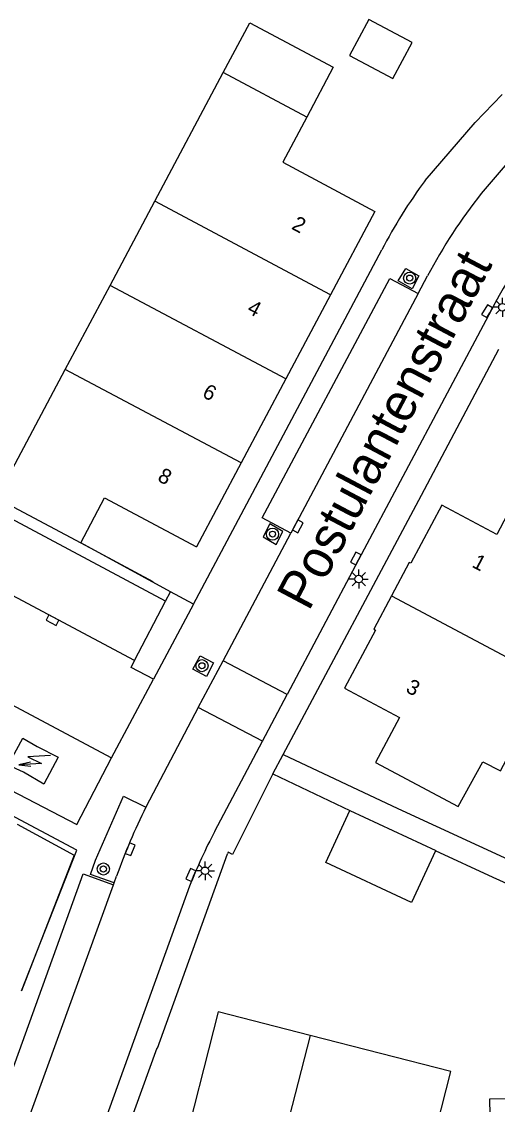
# Model space of a CAD drawing. Extents: x 136000 to 138005, y 398500 to 400500.
# Drawn here: x 137534.5 to 137566, y 400012.9 to 400084.5 of the extents above; entities that cross this region are included whole.
import ezdxf

# ---------------------------------------------------------------- set-up
doc = ezdxf.new("R2010")
doc.units = 0
for name, color, linetype in [('gg-afsc-hekwerk', 7, 'Continuous'), ('gg-afsc-muur', 7, 'Continuous'), ('gg-anno-huisnummerreeks BGT', 7, 'Continuous'), ('gg-anno-openbare ruimte label', 7, 'Continuous'), ('gg-bbg-bijgebouw', 7, 'Continuous'), ('gg-bbg-hoofdgebouw', 7, 'Continuous'), ('gg-bbg-lage trafo', 7, 'Continuous'), ('gg-bbg-luifel en loopbrug', 7, 'Continuous'), ('gg-bbg-tussenscheiding', 7, 'Continuous'), ('gg-knt-verharding', 7, 'Continuous'), ('gg-knt-verharding nz', 7, 'Continuous'), ('gt-grn-groengrens', 7, 'Continuous'), ('gt-symb-boom', 7, 'Continuous'), ('gt-symb-kolk', 7, 'Continuous'), ('gt-symb-lichtmast', 7, 'Continuous'), ('gt-symb-trafo symbool', 7, 'Continuous')]:
    doc.layers.add(name, color=color, linetype=linetype)

# ---------------------------------------------------------------- blocks, each defined once
blk = doc.blocks.new('gt0-BOOM')
at = {"layer": 'gt-symb-boom'}
for radius in [0.4, 0.2]:
    blk.add_circle((0, 0), radius, dxfattribs=at)
blk = doc.blocks.new('gt0-KOLK')
at = {"layer": 'gt-symb-kolk'}
blk.add_lwpolyline([(0, 0), (0.375, 0), (0.375, 0.4), (-0.375, 0.4), (-0.375, 0), (0, 0)], dxfattribs=at)
blk = doc.blocks.new('gt0-LMAST')
at = {"layer": 'gt-symb-lichtmast'}
for p, q in [((-0.182, 0.173), (-0.447, 0.438)), ((-0.005, 0.246), (-0.005, 0.621)), ((0.172, 0.173), (0.437, 0.438)), ((-0.255, -0.004), (-0.63, -0.004)), ((-0.182, -0.181), (-0.447, -0.446)), ((-0.005, -0.254), (-0.005, -0.629)), ((0.437, -0.446), (0.172, -0.181)), ((0.245, -0.004), (0.62, -0.004))]:
    blk.add_line(p, q, dxfattribs=at)
blk.add_circle((-0.005, -0.004), 0.25, dxfattribs=at)
blk = doc.blocks.new('gt0-HSP')
at = {"layer": 'gt-symb-trafo symbool'}
for points in [[(0.771, 0.746), (-0.529, -0.004), (0.471, -0.004), (-0.829, -0.754)], [(-0.217, -0.24), (-0.829, -0.754), (-0.077, -0.48)]]:
    blk.add_lwpolyline(points, dxfattribs=at)

msp = doc.modelspace()

# ---------------------------------------------------------------- linework, layer by layer
at = {"layer": 'gg-afsc-hekwerk'}
msp.add_line((137543.524, 400016.642), (137548.16, 400029.47), dxfattribs=at)
for points in [[(137559.412, 400032.473), (137575.196, 400025.192), (137581.198, 400025.255), (137581.229, 400023.737)], [(137534.249, 400031.435), (137538.005, 400029.388), (137534.523, 400020.427)], [(137578.207, 400023.69), (137575.05, 400023.696), (137565.711, 400027.903), (137561.911, 400029.679)]]:
    msp.add_lwpolyline(points, dxfattribs=at)
at = {"layer": 'gg-afsc-muur'}
msp.add_line((137538.444, 400050.031), (137543.207, 400047.481), dxfattribs=at)
at = {"layer": 'gg-bbg-bijgebouw'}
msp.add_line((137561.911, 400029.679), (137560.313, 400026.258), dxfattribs=at)
for points in [[(137560.313, 400026.258), (137554.647, 400028.905), (137556.249, 400032.344)], [(137556.249, 400032.344), (137561.919, 400029.695), (137561.911, 400029.679)]]:
    msp.add_lwpolyline(points, dxfattribs=at)
at = {"layer": 'gg-bbg-hoofdgebouw'}
for p, q in [((137543.345, 400072.603), (137547.869, 400081.104)), ((137540.385, 400067.041), (137543.345, 400072.603)), ((137537.425, 400061.48), (137540.385, 400067.041)), ((137554.968, 400066.426), (137552.006, 400060.866)), ((137532.898, 400052.972), (137537.425, 400061.48)), ((137552.006, 400060.866), (137549.045, 400055.305)), ((137549.045, 400055.305), (137546.096, 400049.769)), ((137532.898, 400052.972), (137538.444, 400050.031)), ((137559.005, 400046.522), (137557.836, 400044.313))]:
    msp.add_line(p, q, dxfattribs=at)
for points in [[(137547.869, 400081.104), (137549.623, 400084.401), (137555.143, 400081.462), (137553.395, 400078.167)], [(137553.395, 400078.167), (137551.806, 400075.174), (137557.901, 400071.932), (137554.968, 400066.426)], [(137569.283, 400040.777), (137570.341, 400040.228), (137573.679, 400046.486), (137571.475, 400047.679), (137573.047, 400050.659), (137567.551, 400053.585), (137565.955, 400050.588), (137562.312, 400052.52), (137560.274, 400048.677), (137560.174, 400048.73), (137559.005, 400046.522)], [(137538.444, 400050.031), (137540.02, 400053.003), (137546.096, 400049.769)], [(137557.836, 400044.313), (137557.933, 400044.262), (137555.897, 400040.422), (137559.521, 400038.49), (137557.932, 400035.515), (137563.408, 400032.6), (137565.04, 400035.562), (137566.204, 400034.95), (137569.283, 400040.777)], [(137553.609, 400017.478), (137547.529, 400019.032), (137545.007, 400009.078), (137544.437, 400009.228), (137543.77, 400006.655)], [(137550.207, 400004.159), (137551.109, 400003.931), (137550.959, 400003.346), (137554.906, 400002.337), (137555.057, 400002.912), (137556.251, 400002.608), (137558.104, 400009.903), (137561.365, 400009.036), (137562.916, 400015.1), (137553.609, 400017.478)], [(137575.382, 400012.237), (137575.363, 400013.437), (137565.485, 400013.261), (137565.597, 400007.002), (137568.968, 400007.062), (137569.1, 400000.186)]]:
    msp.add_lwpolyline(points, dxfattribs=at)
at = {"layer": 'gg-bbg-lage trafo'}
msp.add_lwpolyline([(137536.009, 400034.087), (137534.657, 400034.872), (137533.659, 400035.332), (137534.611, 400037.116), (137535.562, 400036.566), (137536.947, 400035.869), (137536.009, 400034.087)], dxfattribs=at)
at = {"layer": 'gg-bbg-luifel en loopbrug'}
msp.add_lwpolyline([(137557.489, 400084.607), (137556.212, 400082.232), (137559.084, 400080.712), (137560.361, 400083.087), (137557.489, 400084.607)], dxfattribs=at)
at = {"layer": 'gg-bbg-tussenscheiding'}
for p, q in [((137553.395, 400078.167), (137547.869, 400081.104)), ((137554.968, 400066.426), (137543.345, 400072.603)), ((137552.006, 400060.866), (137540.385, 400067.041)), ((137549.045, 400055.305), (137537.425, 400061.48)), ((137553.609, 400017.478), (137550.207, 400004.159))]:
    msp.add_line(p, q, dxfattribs=at)
msp.add_lwpolyline([(137559.005, 400046.522), (137569.405, 400041.006), (137569.283, 400040.777)], dxfattribs=at)
at = {"layer": 'gg-knt-verharding'}
for p, q in [((137545.914, 400045.976), (137558.351, 400069.382)), ((137560.762, 400066.504), (137561.38, 400067.667)), ((137560.762, 400066.504), (137552.345, 400050.668)), ((137544.384, 400046.784), (137538.444, 400050.031)), ((137547.86, 400042.231), (137552.345, 400050.668)), ((137544.053, 400046.169), (137544.384, 400046.784)), ((137545.914, 400045.976), (137544.384, 400046.784)), ((137541.995, 400042.261), (137544.053, 400046.169)), ((137545.914, 400045.976), (137543.266, 400041.014)), ((137546.222, 400039.136), (137547.86, 400042.231)), ((137552.091, 400039.998), (137547.86, 400042.231)), ((137540.492, 400035.811), (137543.266, 400041.014)), ((137550.461, 400036.919), (137552.091, 400039.998)), ((137550.461, 400036.919), (137546.222, 400039.136)), ((137547.316, 400030.98), (137550.461, 400036.919)), ((137551.15, 400034.753), (137551.841, 400036.037)), ((137551.841, 400036.037), (137559.412, 400032.473)), ((137551.15, 400034.753), (137556.249, 400032.344)), ((137540.653, 400027.556), (137540.814, 400028)), ((137540.608, 400027.432), (137540.653, 400027.556)), ((137540.766, 400009.133), (137543.499, 400016.651))]:
    msp.add_line(p, q, dxfattribs=at)
for points in [[(137561.225, 400073.982), (137564.534, 400077.802), (137566.311, 400079.646)], [(137560.807, 400067.671), (137560.361, 400066.82), (137559.428, 400067.337), (137559.934, 400068.154), (137560.807, 400067.671)], [(137565.599, 400065.425), (137556.806, 400048.899), (137552.091, 400039.998)], [(137551.841, 400036.037), (137560.969, 400053.173), (137566.09, 400062.831)], [(137550.947, 400051.278), (137550.502, 400050.416), (137551.361, 400049.913), (137551.813, 400050.785), (137550.947, 400051.278)], [(137534.523, 400020.427), (137538.19, 400029.718), (137509.503, 400044.976), (137503.308, 400033.494), (137499.212, 400022.746), (137498.69, 400021.443)], [(137543.266, 400041.014), (137541.777, 400041.792), (137541.995, 400042.261)], [(137546.336, 400042.565), (137547.233, 400042.098), (137546.757, 400041.198), (137545.863, 400041.688), (137546.336, 400042.565)], [(137532.562, 400039.452), (137532.82, 400039.898), (137540.492, 400035.811)], [(137546.222, 400039.136), (137543.233, 400033.477), (137542.761, 400032.556)], [(137530.455, 400035.432), (137538.191, 400031.411), (137540.492, 400035.811)], [(137551.15, 400034.753), (137548.484, 400029.434), (137548.204, 400029.592), (137548.16, 400029.47)], [(137540.653, 400027.556), (137539.096, 400028.119), (137539.424, 400029.065), (137541.279, 400033.283), (137542.761, 400032.556)], [(137534.711, 400011.275), (137534.98, 400012.039), (137535.201, 400012.492), (137540.608, 400027.432)], [(137545.642, 400027.335), (137539.68, 400010.849), (137539.236, 400009.674)]]:
    msp.add_lwpolyline(points, dxfattribs=at)
for centre, radius, start, end in [((137591.916, 400051.606), 34.502, 130.65382, 152.2563), ((137591.846, 400051.668), 29.633, 119.32107, 152.33886), ((137589.019, 400053.419), 34.574, 143.50464, 152.50251), ((137581.075, 400013.489), 42.796, 153.54216, 160.1791), ((137580.93, 400013.336), 37.963, 152.3044, 158.36082)]:
    msp.add_arc(centre, radius, start, end, dxfattribs=at)
at = {"layer": 'gg-knt-verharding nz'}
for points in [[(137552.345, 400050.668), (137550.453, 400051.673), (137558.878, 400067.505), (137560.762, 400066.504)], [(137544.053, 400046.169), (137518.127, 400060.001), (137516.027, 400056.088)], [(137541.995, 400042.261), (137521.459, 400053.179), (137516.027, 400056.088)], [(137532.324, 400010.796), (137538.607, 400028.157), (137540.608, 400027.432)]]:
    msp.add_lwpolyline(points, dxfattribs=at)
at = {"layer": 'gt-grn-groengrens'}
msp.add_line((137543.524, 400016.642), (137543.499, 400016.651), dxfattribs=at)

# ---------------------------------------------------------------- block references
at = {"layer": 'gt-symb-boom'}
for p in [(137560.198, 400067.523), (137551.129, 400050.602), (137546.463, 400041.908), (137539.944, 400028.474)]:
    msp.add_blockref('gt0-BOOM', p, dxfattribs=at)
at = {"layer": 'gt-symb-kolk'}
for p, rotation in [((137565.49, 400065.233), 58.98088791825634), ((137552.634, 400051.212), -117.99083323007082), ((137556.806, 400048.899), 62.00204087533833), ((137536.674, 400045.085), 151.98400184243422), ((137541.53, 400029.849), -111.16902811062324), ((137545.913, 400028.001), 66.29807494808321)]:
    msp.add_blockref('gt0-KOLK', p, dxfattribs=dict(at, rotation=rotation))
at = {"layer": 'gt-symb-lichtmast'}
for p in [(137566.336, 400065.596), (137556.833, 400047.634), (137546.675, 400028.358)]:
    msp.add_blockref('gt0-LMAST', p, dxfattribs=at)
at = {"layer": 'gt-symb-trafo symbool', "rotation": -26.7166269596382}
msp.add_blockref('gt0-HSP', (137535.431, 400035.659), dxfattribs=at)

# ---------------------------------------------------------------- texts
at = {"layer": 'gg-anno-huisnummerreeks BGT'}
for s, rotation, p in [('2', 332, (137552.326, 400070.8)), ('4', 332, (137549.379, 400065.267)), ('6', 332, (137546.417, 400059.707)), ('8', 332, (137543.462, 400054.159)), ('1', 332.1, (137564.25, 400048.464)), ('3', 332.1, (137559.872, 400040.208))]:
    msp.add_text(s, height=1, rotation=rotation, dxfattribs=at).set_placement(p)
at = {"layer": 'gg-anno-openbare ruimte label'}
msp.add_text('Postulantenstraat', height=2.5, rotation=62.1, dxfattribs=at).set_placement((137553.521, 400045.448))

doc.saveas('drawing.dxf')
